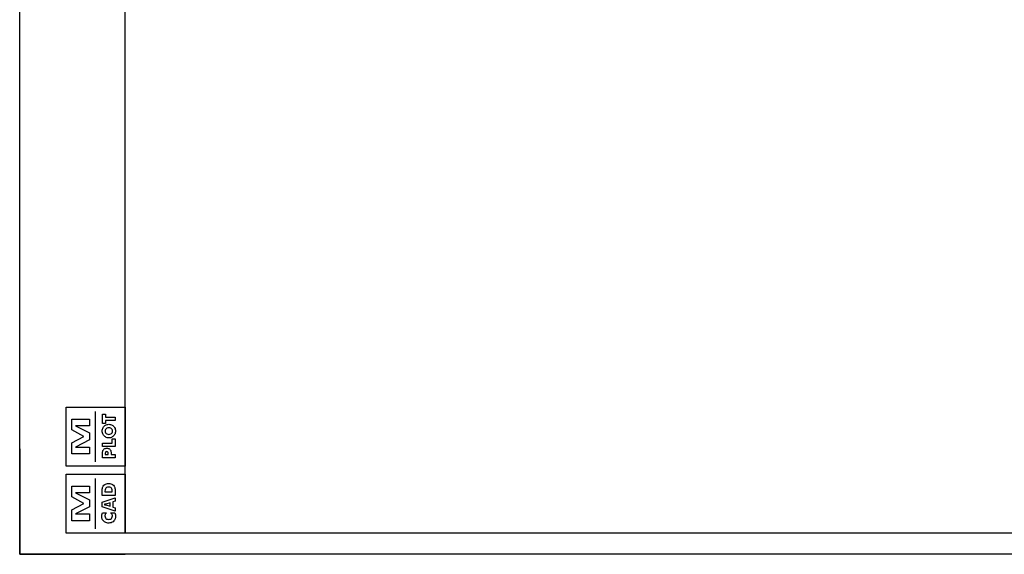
# Model space of a CAD drawing. Header units: millimetres. Extents: x 49320 to 60117, y -4209 to 20568.
# Tile 405 of 479: x 49320 to 51188, y 15559 to 16573. Entities that reach past the tile are written whole.
import ezdxf

# ---------------------------------------------------------------- set-up
doc = ezdxf.new("R2010")
doc.units = ezdxf.units.MM
doc.layers.add('M_Ramki do druku', color=7, linetype='Continuous', lineweight=25)
doc.layers.add('M_Ramki rysunków', color=2, linetype='Continuous', lineweight=25)
doc.layers.add('M_Ramki znaczniki', color=6, linetype='Continuous')
doc.layers.add('RAMKA', color=3, linetype='Continuous')
doc.styles.add('MCAD_TS', font='GENISO.SHX', dxfattribs={"width": 0.8})

# ---------------------------------------------------------------- blocks, each defined once
blk = doc.blocks.new('mcadram')
at = {"color": 0, "linetype": 'ByBlock'}
for points in [[(-11.21, 0), (-11.21, 11.21), (0, 11.21), (0, 0)], [(-1.88, 7.19), (-4.38, 7.19), (-4.38, 7.71), (-4.37, 8.06), (-4.35, 8.34), (-4.32, 8.53), (-4.28, 8.69), (-4.22, 8.83), (-4.14, 8.96), (-4.02, 9.1), (-3.88, 9.22), (-3.72, 9.32), (-3.54, 9.39), (-3.34, 9.43), (-3.13, 9.44), (-2.91, 9.43), (-2.72, 9.39), (-2.54, 9.32), (-2.38, 9.22), (-2.23, 9.1), (-2.11, 8.96), (-2.04, 8.83), (-1.98, 8.7), (-1.93, 8.55), (-1.9, 8.36), (-1.89, 8.12), (-1.88, 7.83), (-1.88, 7.71)], [(-6.78, 2.37), (-10.13, 2.37), (-10.13, 4.43), (-7.84, 5.67), (-10.13, 6.89), (-10.13, 8.96), (-6.78, 8.96), (-6.78, 7.68), (-9.42, 7.68), (-6.78, 6.32), (-6.78, 5), (-9.42, 3.65), (-6.78, 3.65)], [(-2.44, 7.87), (-2.44, 7.98), (-2.46, 8.22), (-2.51, 8.42), (-2.6, 8.57), (-2.74, 8.67), (-2.91, 8.73), (-3.13, 8.75), (-3.34, 8.73), (-3.52, 8.67), (-3.65, 8.56), (-3.74, 8.42), (-3.8, 8.22), (-3.82, 7.98), (-3.82, 7.86)], [(-1.88, 4.16), (-4.38, 5.02), (-4.38, 5.87), (-1.88, 6.73), (-1.88, 6.06), (-2.33, 5.93), (-2.33, 4.96), (-1.88, 4.83)], [(-2.81, 5.11), (-2.81, 5.79), (-3.64, 5.53), (-3.67, 5.52), (-3.71, 5.51), (-3.76, 5.5), (-3.82, 5.49), (-3.89, 5.47), (-3.97, 5.45), (-3.91, 5.43), (-3.85, 5.42), (-3.8, 5.4), (-3.74, 5.39), (-3.69, 5.38), (-3.64, 5.36)], [(-4.28, 3.85), (-3.53, 3.85), (-3.63, 3.75), (-3.7, 3.66), (-3.76, 3.57), (-3.8, 3.47), (-3.83, 3.37), (-3.83, 3.27), (-3.81, 3.09), (-3.75, 2.93), (-3.63, 2.8), (-3.49, 2.7), (-3.31, 2.64), (-3.11, 2.62), (-2.92, 2.64), (-2.76, 2.7), (-2.61, 2.8), (-2.5, 2.94), (-2.44, 3.09), (-2.42, 3.27), (-2.42, 3.38), (-2.45, 3.47), (-2.49, 3.57), (-2.55, 3.66), (-2.62, 3.76), (-2.72, 3.85), (-1.97, 3.85), (-1.92, 3.74), (-1.89, 3.63), (-1.85, 3.53), (-1.83, 3.42), (-1.82, 3.31), (-1.82, 3.2), (-1.82, 3.07), (-1.84, 2.94), (-1.86, 2.82), (-1.9, 2.71), (-1.95, 2.61), (-2.01, 2.51), (-2.15, 2.33), (-2.3, 2.19), (-2.48, 2.08), (-2.68, 2), (-2.89, 1.95), (-3.12, 1.93), (-3.31, 1.94), (-3.48, 1.97), (-3.65, 2.03), (-3.8, 2.1), (-3.94, 2.19), (-4.07, 2.31), (-4.18, 2.43), (-4.27, 2.56), (-4.34, 2.71), (-4.39, 2.86), (-4.42, 3.03), (-4.43, 3.2), (-4.43, 3.31), (-4.42, 3.42), (-4.4, 3.53), (-4.37, 3.63), (-4.33, 3.74)]]:
    blk.add_lwpolyline(points, close=True, dxfattribs=at)
blk.add_lwpolyline([(-5.6, 0.82), (-5.6, 10.39)], dxfattribs=at)
blk = doc.blocks.new('mplotram')
at = {"color": 0, "linetype": 'ByBlock', "lineweight": -2}
for points in [[(-11.21, 0), (-11.21, 11.21), (0, 11.21), (0, 0)], [(-1.88, 8.66), (-3.72, 8.66), (-3.72, 8.12), (-4.29, 8.12), (-4.29, 9.86), (-3.72, 9.86), (-3.72, 9.32), (-1.88, 9.32)], [(-6.78, 2.37), (-10.13, 2.37), (-10.13, 4.43), (-7.84, 5.67), (-10.13, 6.89), (-10.13, 8.96), (-6.78, 8.96), (-6.78, 7.68), (-9.42, 7.68), (-6.78, 6.32), (-6.78, 5), (-9.42, 3.65), (-6.78, 3.65)], [(-3.08, 7.96), (-2.91, 7.95), (-2.75, 7.92), (-2.59, 7.87), (-2.45, 7.79), (-2.31, 7.7), (-2.19, 7.59), (-2.08, 7.46), (-1.99, 7.32), (-1.91, 7.17), (-1.86, 7.01), (-1.83, 6.84), (-1.82, 6.67), (-1.83, 6.5), (-1.86, 6.34), (-1.91, 6.18), (-1.99, 6.02), (-2.08, 5.89), (-2.19, 5.76), (-2.31, 5.65), (-2.45, 5.55), (-2.6, 5.48), (-2.75, 5.42), (-2.91, 5.39), (-3.08, 5.38), (-3.25, 5.39), (-3.41, 5.42), (-3.57, 5.48), (-3.72, 5.55), (-3.85, 5.65), (-3.98, 5.76), (-4.09, 5.89), (-4.18, 6.02), (-4.25, 6.18), (-4.31, 6.34), (-4.34, 6.5), (-4.35, 6.67), (-4.34, 6.84), (-4.31, 7.01), (-4.25, 7.17), (-4.18, 7.32), (-4.09, 7.46), (-3.98, 7.59), (-3.85, 7.7), (-3.72, 7.79), (-3.57, 7.87), (-3.41, 7.92), (-3.25, 7.95)], [(-2.37, 6.67), (-2.4, 6.84), (-2.46, 7), (-2.57, 7.12), (-2.72, 7.22), (-2.89, 7.28), (-3.08, 7.3), (-3.27, 7.28), (-3.44, 7.22), (-3.59, 7.12), (-3.7, 6.99), (-3.77, 6.84), (-3.79, 6.67), (-3.77, 6.5), (-3.7, 6.35), (-3.59, 6.22), (-3.44, 6.12), (-3.27, 6.06), (-3.08, 6.04), (-2.89, 6.06), (-2.72, 6.12), (-2.57, 6.22), (-2.46, 6.35), (-2.39, 6.5)], [(-1.88, 3.74), (-4.29, 3.74), (-4.29, 4.4), (-2.44, 4.4), (-2.44, 5.22), (-1.88, 5.22)], [(-1.88, 2.22), (-1.88, 1.6), (-4.29, 1.6), (-4.29, 2.29), (-4.29, 2.53), (-4.28, 2.72), (-4.26, 2.86), (-4.22, 2.96), (-4.18, 3.05), (-4.12, 3.14), (-4.04, 3.22), (-3.95, 3.29), (-3.84, 3.34), (-3.73, 3.38), (-3.61, 3.4), (-3.47, 3.41), (-3.34, 3.4), (-3.21, 3.38), (-3.09, 3.34), (-2.99, 3.29), (-2.9, 3.22), (-2.82, 3.14), (-2.78, 3.06), (-2.74, 2.98), (-2.71, 2.89), (-2.69, 2.78), (-2.68, 2.64), (-2.68, 2.45), (-2.68, 2.34), (-2.68, 2.22)], [(-3.21, 2.22), (-3.21, 2.34), (-3.21, 2.49), (-3.24, 2.6), (-3.27, 2.68), (-3.33, 2.73), (-3.4, 2.76), (-3.49, 2.77), (-3.59, 2.76), (-3.66, 2.73), (-3.71, 2.68), (-3.75, 2.6), (-3.77, 2.49), (-3.77, 2.35), (-3.77, 2.22)]]:
    blk.add_lwpolyline(points, close=True, dxfattribs=at)
blk.add_lwpolyline([(-5.6, 0.82), (-5.6, 10.39)], dxfattribs=at)
blk = doc.blocks.new('mcad_logo_ram')
at = {"layer": 'M_Ramki rysunków', "color": 0, "linetype": 'ByBlock', "lineweight": -2, "rotation": 270}
for name, p in [('mcadram', (0, 0)), ('mplotram', (12.71, 0))]:
    blk.add_blockref(name, p, dxfattribs=at)
blk = doc.blocks.new('Znacznik_narozny_v2')
at = {"layer": 'M_Ramki znaczniki'}
blk.add_lwpolyline([(0, -20), (0, 0), (20, 0)], dxfattribs=at)
blk = doc.blocks.new('*U554')
at = {"layer": 'M_Ramki rysunków', "color": 0, "linetype": 'ByBlock', "lineweight": -2}
blk.add_lwpolyline([(20, 4), (20, 293), (506, 293), (506, 4)], close=True, dxfattribs=at)
at = {"layer": 'M_Ramki rysunków', "color": 0, "linetype": 'ByBlock', "lineweight": -2, "rotation": 90}
blk.add_blockref('mcad_logo_ram', (20, 4), dxfattribs=at)
at = {"layer": 'M_Ramki znaczniki', "xscale": -1, "rotation": 180}
blk.add_blockref('Znacznik_narozny_v2', (0, 0), dxfattribs=at)
at = {"layer": 'M_Ramki do druku', "style": 'MCAD_TS', "width": 0.8}
for tag, p in [('KOMENTARZ', (11.54, 30.57)), ('RYSUNEK', (15.28, 30.57)), ('DATA', (19.02, 30.57))]:
    blk.add_attdef(tag, p, '', height=2, rotation=90, dxfattribs=at)

msp = doc.modelspace()

# ---------------------------------------------------------------- linework, layer by layer
at = {"layer": 'RAMKA', "color": 0, "ltscale": 0.8}
msp.add_lwpolyline([(49320.41, 18528.71), (54420.41, 18528.71), (54420.41, 15558.71), (49320.41, 15558.71)], close=True, dxfattribs=at)

# ---------------------------------------------------------------- block references
at = {"color": 0, "xscale": 10, "yscale": 10, "zscale": 10}
msp.add_blockref('*U554', (49320.41, 15558.71), dxfattribs=at)

doc.saveas('drawing.dxf')
